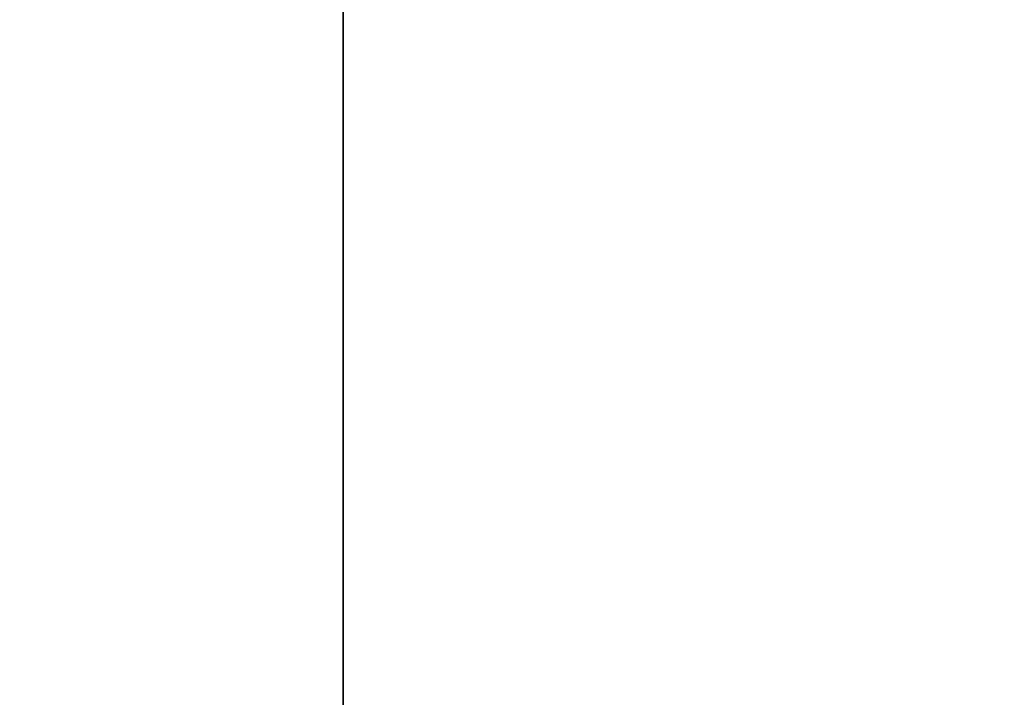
# Model space of a CAD drawing. Extents: x -4.8 to 44.9, y -3 to 21.9.
# Tile 559 of 656: x 18.408 to 18.688, y 1.917 to 2.11. Entities that reach past the tile are written whole.
import ezdxf

# ---------------------------------------------------------------- set-up
doc = ezdxf.new("R2010")
doc.units = 0

# ---------------------------------------------------------------- blocks, each defined once
blk = doc.blocks.new('Box-458420f3-d24c-467f-9784-8934705a0a12')
at = {"color": 253, "linetype": 'Continuous', "true_color": 0xa0a0a0, "transparency": 33554687}
mesh = blk.add_polyface(dxfattribs=at)
corners = [(0, 0), (43, 0), (43, 20), (0, 20), (0, 0, 0.01), (43, 0, 0.01), (43, 20, 0.01), (0, 20, 0.01)]
mesh.append_faces([[corners[k] for k in face] for face in [(0, 1, 2, 3), (4, 5, 6, 7), (0, 1, 5, 4), (1, 2, 6, 5), (2, 3, 7, 6), (3, 0, 4, 7)]], dxfattribs={"color": 253})
blk = doc.blocks.new('Box-ace12fff-17e2-4e2d-8dcb-9c52ceecaf6a')
at = {"color": 253, "linetype": 'Continuous', "true_color": 0xa0a0a0, "transparency": 33554687}
mesh = blk.add_polyface(dxfattribs=at)
corners = [(0, 0), (43, 0), (43, 20), (0, 20), (0, 0, 0.01), (43, 0, 0.01), (43, 20, 0.01), (0, 20, 0.01)]
mesh.append_faces([[corners[k] for k in face] for face in [(0, 1, 2, 3), (4, 5, 6, 7), (0, 1, 5, 4), (1, 2, 6, 5), (2, 3, 7, 6), (3, 0, 4, 7)]], dxfattribs={"color": 253})
blk = doc.blocks.new('a5d0e608-cf1f-4d31-a297-d99c1b6cd2c7')
at = {"linetype": 'Continuous', "transparency": 33554687}
for name, p in [('Box-458420f3-d24c-467f-9784-8934705a0a12', (0, 0)), ('Box-ace12fff-17e2-4e2d-8dcb-9c52ceecaf6a', (0, 0, 17.29))]:
    blk.add_blockref(name, p, dxfattribs=at)
blk = doc.blocks.new('CoilBox-fcc07fc0-1fdf-44bb-b601-5c3680c712be')
at = {"color": 251, "linetype": 'Continuous', "true_color": 0x5b5b5b, "transparency": 33554687}
mesh = blk.add_polyface(dxfattribs=at)
corners = [(0, 0), (22.2, 0), (22.2, 2), (0, 2), (0, 0, 15.96), (22.2, 0, 15.96), (22.2, 2, 15.96), (0, 2, 15.96)]
mesh.append_faces([[corners[k] for k in face] for face in [(0, 1, 2, 3), (4, 5, 6, 7), (0, 1, 5, 4), (1, 2, 6, 5), (2, 3, 7, 6), (3, 0, 4, 7)]], dxfattribs={"color": 251})
blk = doc.blocks.new('8be3a0ef-b542-4393-820c-d30045980d25')
at = {"linetype": 'Continuous', "transparency": 33554687}
blk.add_blockref('CoilBox-fcc07fc0-1fdf-44bb-b601-5c3680c712be', (0, 0), dxfattribs=at)
blk = doc.blocks.new('a2ba277c-a7ce-4954-a814-a3aaea5c52da')
at = {"linetype": 'Continuous', "transparency": 33554687}
for name, p in [('a5d0e608-cf1f-4d31-a297-d99c1b6cd2c7', (0, 0)), ('8be3a0ef-b542-4393-820c-d30045980d25', (18.5, 1, 0.2))]:
    blk.add_blockref(name, p, dxfattribs=at)

msp = doc.modelspace()

# ---------------------------------------------------------------- block references
at = {"transparency": 33554687}
msp.add_blockref('a2ba277c-a7ce-4954-a814-a3aaea5c52da', (0, 0), dxfattribs=at)

doc.saveas('drawing.dxf')
